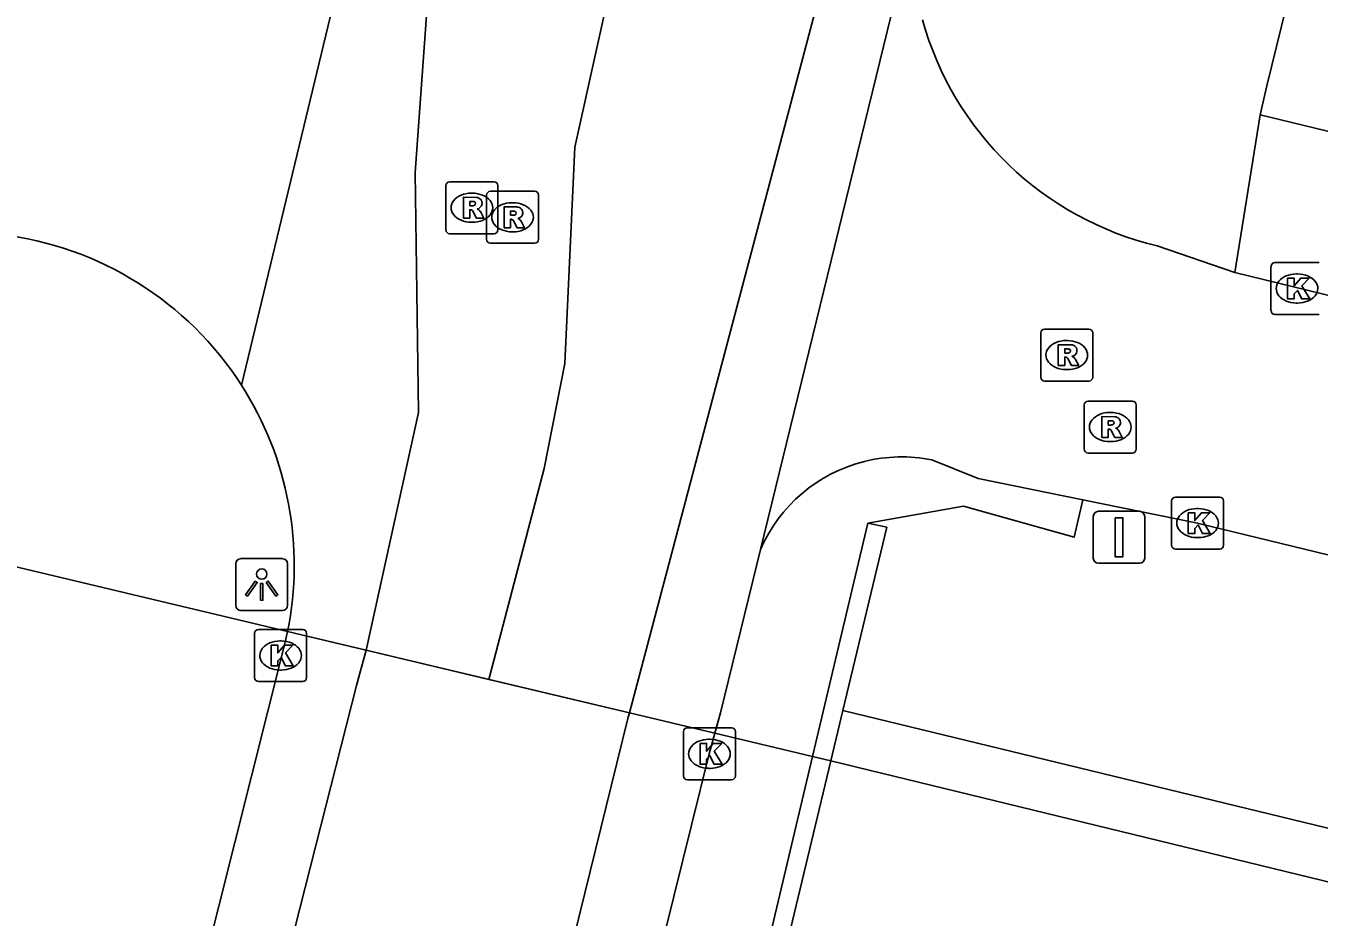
# Model space of a CAD drawing. Extents: x 162812 to 163818, y 381639 to 382470.
# Drawn here: x 163518.88 to 163543.78, y 382264.11 to 382281.26 of the extents above; entities that cross this region are included whole.
import ezdxf

# ---------------------------------------------------------------- set-up
doc = ezdxf.new("R2010")
doc.units = 0
for name, color, linetype in [('IMGEO_Dek', 7, 'Continuous'), ('IMGEO_Fietspad_gesloten', 7, 'Continuous'), ('IMGEO_Groenvoorziening', 7, 'Continuous'), ('IMGEO_Kolk', 7, 'Continuous'), ('IMGEO_Lichtpunt', 7, 'Continuous'), ('IMGEO_Muur', 7, 'Continuous'), ('IMGEO_Rijbaan_lokaal_gesloten', 7, 'Continuous'), ('IMGEO_Rijbaan_lokaal_open', 7, 'Continuous'), ('IMGEO_Rioolput', 7, 'Continuous'), ('IMGEO_Verkeersbordpaal', 7, 'Continuous'), ('IMGEO_Voetpad_open', 7, 'Continuous'), ('IMGEO_Waterloop', 7, 'Continuous')]:
    doc.layers.add(name, color=color, linetype=linetype)

msp = doc.modelspace()

# ---------------------------------------------------------------- linework, layer by layer
at = {"layer": 'IMGEO_Dek'}
msp.add_lwpolyline([(163534.382, 382267.115), (163534.028, 382267.199), (163532.149, 382267.647), (163530.502, 382268.038), (163525.785, 382269.162), (163523.921, 382269.606), (163517.501, 382271.135), (163517.192, 382271.209), (163515.373, 382263.837), (163515.722, 382263.757), (163522.089, 382262.29), (163523.726, 382261.913), (163528.706, 382260.766), (163530.338, 382260.39), (163532.31, 382259.936), (163532.644, 382259.859)], close=True, dxfattribs=at)
at = {"layer": 'IMGEO_Fietspad_gesloten'}
for points in [[(163532.149, 382267.647), (163532.257, 382268.041), (163533.026, 382271.182)], [(163522.089, 382262.29), (163522.284, 382263.066), (163523.856, 382269.321), (163523.921, 382269.606)], [(163525.433, 382269.246), (163523.921, 382269.606)], [(163532.149, 382267.647), (163530.502, 382268.038)], [(163532.149, 382267.647), (163530.502, 382268.038)], [(163530.338, 382260.39), (163532.04, 382267.252), (163532.149, 382267.647)]]:
    msp.add_lwpolyline(points, dxfattribs=at)
at = {"layer": 'IMGEO_Groenvoorziening'}
msp.add_lwpolyline([(163754.822, 382214.356), (163737.29, 382217.945), (163735.758, 382219.218), (163605.062, 382250.972), (163534.615, 382268.088)], dxfattribs=at)
at = {"layer": 'IMGEO_Kolk'}
for p, q in [((163542.855, 382275.781), (163542.855, 382276.633)), ((163542.93, 382276.707), (163543.782, 382276.707)), ((163543.343, 382276.487), (163543.368, 382276.487)), ((163543.366, 382275.927), (163543.341, 382275.927)), ((163543.782, 382275.707), (163542.93, 382275.707)), ((163541.017, 382272.192), (163541.869, 382272.192)), ((163540.942, 382271.266), (163540.942, 382272.118)), ((163541.43, 382271.972), (163541.455, 382271.972)), ((163541.943, 382272.118), (163541.943, 382271.266)), ((163541.453, 382271.412), (163541.428, 382271.412)), ((163541.869, 382271.192), (163541.017, 382271.192)), ((163523.363, 382269.644), (163524.215, 382269.644)), ((163523.288, 382268.718), (163523.288, 382269.57)), ((163523.776, 382269.424), (163523.801, 382269.424)), ((163524.289, 382269.57), (163524.289, 382268.718)), ((163523.799, 382268.864), (163523.774, 382268.864)), ((163524.215, 382268.644), (163523.363, 382268.644)), ((163531.544, 382266.826), (163531.544, 382267.678)), ((163531.619, 382267.752), (163532.471, 382267.752)), ((163532.545, 382267.678), (163532.545, 382266.826)), ((163532.032, 382267.532), (163532.057, 382267.532)), ((163532.055, 382266.972), (163532.03, 382266.972)), ((163532.471, 382266.752), (163531.619, 382266.752))]:
    msp.add_line(p, q, dxfattribs=at)
for points in [[(163542.855, 382275.781), (163542.855, 382276.633)], [(163542.93, 382276.707), (163543.782, 382276.707)], [(163543.176, 382276.407), (163543.299, 382276.407), (163543.299, 382276.256), (163543.429, 382276.407), (163543.593, 382276.407), (163543.447, 382276.256), (163543.6, 382276.007), (163543.448, 382276.007), (163543.363, 382276.171), (163543.299, 382276.104), (163543.299, 382276.007), (163543.176, 382276.007), (163543.176, 382276.407)], [(163543.782, 382275.707), (163542.93, 382275.707)], [(163541.017, 382272.192), (163541.869, 382272.192)], [(163540.942, 382271.266), (163540.942, 382272.118)], [(163541.263, 382271.892), (163541.386, 382271.892), (163541.386, 382271.741), (163541.516, 382271.892), (163541.68, 382271.892), (163541.534, 382271.741), (163541.687, 382271.492), (163541.535, 382271.492), (163541.45, 382271.656), (163541.386, 382271.589), (163541.386, 382271.492), (163541.263, 382271.492), (163541.263, 382271.892)], [(163541.943, 382272.118), (163541.943, 382271.266)], [(163541.869, 382271.192), (163541.017, 382271.192)], [(163523.363, 382269.644), (163524.215, 382269.644)], [(163523.288, 382268.718), (163523.288, 382269.57)], [(163524.289, 382269.57), (163524.289, 382268.718)], [(163523.609, 382269.344), (163523.732, 382269.344), (163523.732, 382269.193), (163523.862, 382269.344), (163524.026, 382269.344), (163523.88, 382269.193), (163524.033, 382268.944), (163523.881, 382268.944), (163523.796, 382269.108), (163523.732, 382269.041), (163523.732, 382268.944), (163523.609, 382268.944), (163523.609, 382269.344)], [(163524.215, 382268.644), (163523.363, 382268.644)], [(163531.544, 382266.826), (163531.544, 382267.678)], [(163531.619, 382267.752), (163532.471, 382267.752)], [(163532.545, 382267.678), (163532.545, 382266.826)], [(163531.865, 382267.452), (163531.988, 382267.452), (163531.988, 382267.301), (163532.118, 382267.452), (163532.282, 382267.452), (163532.136, 382267.301), (163532.289, 382267.052), (163532.137, 382267.052), (163532.052, 382267.216), (163531.988, 382267.149), (163531.988, 382267.052), (163531.865, 382267.052), (163531.865, 382267.452)], [(163532.471, 382266.752), (163531.619, 382266.752)]]:
    msp.add_lwpolyline(points, dxfattribs=at)
for centre, start, end in [((163542.932, 382276.631), 91.552, 178.448), ((163542.932, 382276.631), 91.552, 178.448), ((163542.932, 382275.783), 181.552, 268.448), ((163542.932, 382275.783), 181.552, 268.448), ((163541.019, 382272.116), 91.552, 178.448), ((163541.019, 382272.116), 91.552, 178.448), ((163541.867, 382272.116), 1.552, 88.448), ((163541.867, 382272.116), 1.552, 88.448), ((163541.019, 382271.268), 181.552, 268.448), ((163541.019, 382271.268), 181.552, 268.448), ((163541.867, 382271.268), 271.552, 358.448), ((163541.867, 382271.268), 271.552, 358.448), ((163523.365, 382269.568), 91.552, 178.448), ((163523.365, 382269.568), 91.552, 178.448), ((163524.213, 382269.568), 1.552, 88.448), ((163524.213, 382269.568), 1.552, 88.448), ((163523.365, 382268.72), 181.552, 268.448), ((163523.365, 382268.72), 181.552, 268.448), ((163524.213, 382268.72), 271.552, 358.448), ((163524.213, 382268.72), 271.552, 358.448), ((163531.621, 382267.676), 91.552, 178.448), ((163531.621, 382267.676), 91.552, 178.448), ((163532.469, 382267.676), 1.552, 88.448), ((163532.469, 382267.676), 1.552, 88.448), ((163531.621, 382266.828), 181.552, 268.448), ((163531.621, 382266.828), 181.552, 268.448), ((163532.469, 382266.828), 271.552, 358.448), ((163532.469, 382266.828), 271.552, 358.448)]:
    msp.add_arc(centre, 0.0765, start, end, dxfattribs=at)
for centre, major_axis, ratio, start_param, end_param in [((163543.342, 382276.207), (-0.387, 0.002), 0.722429, 4.712389, 7.853982), ((163543.367, 382276.207), (-0.39, 0.002), 0.717154, 1.570796, 4.712389), ((163541.429, 382271.692), (-0.387, 0.002), 0.722429, 4.712389, 7.853982), ((163541.454, 382271.692), (-0.39, 0.002), 0.717154, 1.570796, 4.712389), ((163523.775, 382269.144), (-0.387, 0.002), 0.722429, 4.712389, 7.853982), ((163523.8, 382269.144), (-0.39, 0.002), 0.717154, 1.570796, 4.712389), ((163532.031, 382267.252), (-0.387, 0.002), 0.722429, 4.712389, 7.853982), ((163532.056, 382267.252), (-0.39, 0.002), 0.717154, 1.570796, 4.712389)]:
    msp.add_ellipse(centre, major_axis=major_axis, ratio=ratio, start_param=start_param, end_param=end_param, dxfattribs=at)
at = {"layer": 'IMGEO_Lichtpunt'}
for p, q in [((163522.925, 382270.913), (163522.925, 382270.106)), ((163522.925, 382270.913), (163522.925, 382270.106)), ((163523.827, 382271.008), (163523.019, 382271.008)), ((163523.827, 382271.008), (163523.019, 382271.008)), ((163523.921, 382270.106), (163523.921, 382270.913)), ((163523.921, 382270.106), (163523.921, 382270.913)), ((163523.019, 382270.012), (163523.827, 382270.012)), ((163523.019, 382270.012), (163523.827, 382270.012))]:
    msp.add_line(p, q, dxfattribs=at)
for points in [[(163523.299, 382270.577), (163523.338, 382270.549), (163523.15, 382270.287), (163523.112, 382270.314), (163523.299, 382270.577)], [(163523.401, 382270.529), (163523.448, 382270.529), (163523.448, 382270.207), (163523.401, 382270.207), (163523.401, 382270.529)], [(163523.511, 382270.549), (163523.549, 382270.576), (163523.736, 382270.314), (163523.697, 382270.286), (163523.511, 382270.549)]]:
    msp.add_lwpolyline(points, dxfattribs=at)
msp.add_circle((163523.424, 382270.711), 0.0994, dxfattribs=at)
for centre, start, end in [((163523.019, 382270.913), 90, 180), ((163523.019, 382270.913), 90, 180), ((163523.827, 382270.913), 0, 90), ((163523.827, 382270.913), 0, 90), ((163523.019, 382270.106), 180, 270), ((163523.019, 382270.106), 180, 270), ((163523.827, 382270.106), 270, 0), ((163523.827, 382270.106), 270, 360)]:
    msp.add_arc(centre, 0.0946, start, end, dxfattribs=at)
at = {"layer": 'IMGEO_Muur'}
for points in [[(163534.028, 382267.199), (163535.091, 382271.692)], [(163535.091, 382271.692), (163535.459, 382271.612), (163534.615, 382268.088)], [(163534.615, 382268.088), (163534.382, 382267.115)], [(163532.31, 382259.936), (163534.028, 382267.199)], [(163532.31, 382259.936), (163532.644, 382259.859), (163534.382, 382267.115), (163534.028, 382267.199)], [(163534.382, 382267.115), (163534.028, 382267.199)]]:
    msp.add_lwpolyline(points, dxfattribs=at)
at = {"layer": 'IMGEO_Rijbaan_lokaal_gesloten'}
for points in [[(163527.797, 382268.683), (163528.862, 382272.745), (163529.26, 382274.761), (163529.452, 382278.926), (163529.894, 382280.923), (163531.411, 382287.771), (163535.887, 382306.253), (163539.103, 382319.531), (163541.062, 382326.702)], [(163535.943, 382320.168), (163535.247, 382317.325), (163526.606, 382281.551), (163526.376, 382278.443), (163526.44, 382273.819), (163525.433, 382269.246)], [(163530.502, 382268.038), (163534.889, 382284.603), (163535.567, 382286.764)], [(163525.558, 382284.817), (163523.035, 382274.346)], [(163523.921, 382269.606), (163525.433, 382269.246)], [(163525.433, 382269.246), (163525.25, 382268.564), (163523.567, 382261.95)], [(163530.502, 382268.038), (163527.797, 382268.683), (163525.433, 382269.246)], [(163525.433, 382269.246), (163527.797, 382268.683)], [(163527.797, 382268.683), (163530.502, 382268.038)], [(163528.706, 382260.766), (163530.476, 382267.934), (163530.502, 382268.038)]]:
    msp.add_lwpolyline(points, dxfattribs=at)
msp.add_arc((163517.645, 382270.886), 6.405, 348.4757, 32.6994, dxfattribs=at)
at = {"layer": 'IMGEO_Rijbaan_lokaal_open'}
for points in [[(163536.128, 382283.107), (163535.687, 382282.053), (163533.026, 382271.182)], [(163542.158, 382276.518), (163540.665, 382277.029)], [(163542.158, 382276.518), (163566.226, 382270.636)], [(163536.325, 382272.908), (163537.215, 382272.551), (163539.235, 382272.14)], [(163546.035, 382270.573), (163541.443, 382271.692), (163539.235, 382272.14)]]:
    msp.add_lwpolyline(points, dxfattribs=at)
for centre, radius, start, end in [((163542.086, 382283.028), 6.166, 195.4981, 256.6716), ((163517.646, 382270.888), 6.403, 32.6834, 83.3258), ((163535.741, 382270.029), 2.937, 78.5234, 104.0384), ((163535.746, 382270.002), 2.965, 104.0216, 156.5511)]:
    msp.add_arc(centre, radius, start, end, dxfattribs=at)
at = {"layer": 'IMGEO_Rioolput'}
for p, q in [((163526.969, 382277.336), (163526.969, 382278.188)), ((163527.044, 382278.262), (163527.896, 382278.262)), ((163527.97, 382278.188), (163527.97, 382277.336)), ((163527.457, 382278.042), (163527.482, 382278.042)), ((163527.752, 382277.152), (163527.752, 382278.004)), ((163527.827, 382278.078), (163528.679, 382278.078)), ((163528.753, 382278.004), (163528.753, 382277.152)), ((163528.24, 382277.858), (163528.265, 382277.858)), ((163527.48, 382277.482), (163527.455, 382277.482)), ((163527.896, 382277.262), (163527.044, 382277.262)), ((163528.263, 382277.298), (163528.238, 382277.298)), ((163528.679, 382277.078), (163527.827, 382277.078)), ((163538.498, 382275.426), (163539.35, 382275.426)), ((163538.423, 382274.5), (163538.423, 382275.352)), ((163538.911, 382275.206), (163538.936, 382275.206)), ((163539.424, 382275.352), (163539.424, 382274.5)), ((163538.934, 382274.646), (163538.909, 382274.646)), ((163539.35, 382274.426), (163538.498, 382274.426)), ((163539.26, 382273.115), (163539.26, 382273.967)), ((163539.335, 382274.041), (163540.187, 382274.041)), ((163540.261, 382273.967), (163540.261, 382273.115)), ((163539.748, 382273.821), (163539.773, 382273.821)), ((163539.771, 382273.261), (163539.746, 382273.261)), ((163540.187, 382273.041), (163539.335, 382273.041))]:
    msp.add_line(p, q, dxfattribs=at)
for points in [[(163526.969, 382277.336), (163526.969, 382278.188)], [(163527.044, 382278.262), (163527.896, 382278.262)], [(163527.97, 382278.188), (163527.97, 382277.336)], [(163527.558, 382277.96), (163527.306, 382277.962), (163527.306, 382277.562)], [(163527.484, 382277.881), (163527.43, 382277.881), (163527.43, 382277.8)], [(163527.752, 382277.152), (163527.752, 382278.004)], [(163527.827, 382278.078), (163528.679, 382278.078)], [(163528.753, 382278.004), (163528.753, 382277.152)], [(163527.306, 382277.562), (163527.43, 382277.562), (163527.43, 382277.724), (163527.441, 382277.724)], [(163527.43, 382277.8), (163527.482, 382277.8)], [(163527.488, 382277.695), (163527.559, 382277.562), (163527.699, 382277.562), (163527.634, 382277.688)], [(163528.341, 382277.776), (163528.089, 382277.778), (163528.089, 382277.378)], [(163528.267, 382277.697), (163528.213, 382277.697), (163528.213, 382277.616)], [(163528.213, 382277.616), (163528.265, 382277.616)], [(163528.089, 382277.378), (163528.213, 382277.378), (163528.213, 382277.54), (163528.224, 382277.54)], [(163528.271, 382277.511), (163528.342, 382277.378), (163528.482, 382277.378), (163528.417, 382277.504)], [(163527.896, 382277.262), (163527.044, 382277.262)], [(163528.679, 382277.078), (163527.827, 382277.078)], [(163538.498, 382275.426), (163539.35, 382275.426)], [(163538.423, 382274.5), (163538.423, 382275.352)], [(163539.012, 382275.124), (163538.76, 382275.126), (163538.76, 382274.726)], [(163539.424, 382275.352), (163539.424, 382274.5)], [(163538.76, 382274.726), (163538.884, 382274.726), (163538.884, 382274.888), (163538.895, 382274.888)], [(163538.938, 382275.045), (163538.884, 382275.045), (163538.884, 382274.964)], [(163538.884, 382274.964), (163538.936, 382274.964)], [(163538.942, 382274.859), (163539.013, 382274.726), (163539.153, 382274.726), (163539.088, 382274.852)], [(163539.35, 382274.426), (163538.498, 382274.426)], [(163539.26, 382273.115), (163539.26, 382273.967)], [(163539.335, 382274.041), (163540.187, 382274.041)], [(163540.261, 382273.967), (163540.261, 382273.115)], [(163539.849, 382273.739), (163539.597, 382273.741), (163539.597, 382273.341)], [(163539.775, 382273.66), (163539.721, 382273.66), (163539.721, 382273.579)], [(163539.597, 382273.341), (163539.721, 382273.341), (163539.721, 382273.503), (163539.732, 382273.503)], [(163539.721, 382273.579), (163539.773, 382273.579)], [(163539.779, 382273.474), (163539.85, 382273.341), (163539.99, 382273.341), (163539.925, 382273.467)], [(163540.187, 382273.041), (163539.335, 382273.041)]]:
    msp.add_lwpolyline(points, dxfattribs=at)
for centre, radius, start, end in [((163527.046, 382278.186), 0.0765, 91.552, 178.448), ((163527.046, 382278.186), 0.0765, 91.552, 178.448), ((163527.894, 382278.186), 0.0765, 1.552, 88.448), ((163527.894, 382278.186), 0.0765, 1.552, 88.448), ((163527.49, 382277.785), 0.0964, 77.0061, 93.1865), ((163527.504, 382277.842), 0.0378, 276.6634, 79.6772), ((163527.557, 382277.85), 0.109, 350.3612, 89.416), ((163527.829, 382278.002), 0.0765, 91.552, 178.448), ((163527.829, 382278.002), 0.0765, 91.552, 178.448), ((163528.677, 382278.002), 0.0765, 1.552, 88.448), ((163528.677, 382278.002), 0.0765, 1.552, 88.448), ((163527.44, 382277.671), 0.0533, 26.0293, 88.6989), ((163527.466, 382277.989), 0.19, 274.7715, 282.9687), ((163527.555, 382277.85), 0.112, 277.5842, 350.9817), ((163527.539, 382277.635), 0.108, 29.5134, 73.7905), ((163528.249, 382277.805), 0.19, 274.7715, 282.9687), ((163528.273, 382277.601), 0.0964, 77.0061, 93.1865), ((163528.287, 382277.658), 0.0378, 276.6634, 79.6772), ((163528.34, 382277.666), 0.109, 350.3612, 89.416), ((163528.338, 382277.666), 0.112, 277.5842, 350.9817), ((163528.223, 382277.487), 0.0533, 26.0293, 88.6989), ((163528.322, 382277.451), 0.108, 29.5134, 73.7905), ((163527.046, 382277.338), 0.0765, 181.552, 268.448), ((163527.046, 382277.338), 0.0765, 181.552, 268.448), ((163527.829, 382277.154), 0.0765, 181.552, 268.448), ((163527.829, 382277.154), 0.0765, 181.552, 268.448), ((163527.894, 382277.338), 0.0765, 271.552, 358.448), ((163527.894, 382277.338), 0.0765, 271.552, 358.448), ((163528.677, 382277.154), 0.0765, 271.552, 358.448), ((163528.677, 382277.154), 0.0765, 271.552, 358.448), ((163538.5, 382275.35), 0.0765, 91.552, 178.448), ((163538.5, 382275.35), 0.0765, 91.552, 178.448), ((163539.348, 382275.35), 0.0765, 1.552, 88.448), ((163539.348, 382275.35), 0.0765, 1.552, 88.448), ((163539.011, 382275.014), 0.109, 350.3612, 89.416), ((163538.894, 382274.835), 0.0533, 26.0293, 88.6989), ((163538.92, 382275.153), 0.19, 274.7715, 282.9687), ((163538.944, 382274.949), 0.0964, 77.0061, 93.1865), ((163538.958, 382275.006), 0.0378, 276.6634, 79.6772), ((163539.009, 382275.014), 0.112, 277.5842, 350.9817), ((163538.993, 382274.799), 0.108, 29.5134, 73.7905), ((163538.5, 382274.502), 0.0765, 181.552, 268.448), ((163538.5, 382274.502), 0.0765, 181.552, 268.448), ((163539.348, 382274.502), 0.0765, 271.552, 358.448), ((163539.348, 382274.502), 0.0765, 271.552, 358.448), ((163539.337, 382273.965), 0.0765, 91.552, 178.448), ((163539.337, 382273.965), 0.0765, 91.552, 178.448), ((163540.185, 382273.965), 0.0765, 1.552, 88.448), ((163540.185, 382273.965), 0.0765, 1.552, 88.448), ((163539.781, 382273.564), 0.0964, 77.0061, 93.1865), ((163539.795, 382273.621), 0.0378, 276.6634, 79.6772), ((163539.848, 382273.629), 0.109, 350.3612, 89.416), ((163539.731, 382273.45), 0.0533, 26.0293, 88.6989), ((163539.757, 382273.768), 0.19, 274.7715, 282.9687), ((163539.846, 382273.629), 0.112, 277.5842, 350.9817), ((163539.83, 382273.414), 0.108, 29.5134, 73.7905), ((163539.337, 382273.117), 0.0765, 181.552, 268.448), ((163539.337, 382273.117), 0.0765, 181.552, 268.448), ((163540.185, 382273.117), 0.0765, 271.552, 358.448), ((163540.185, 382273.117), 0.0765, 271.552, 358.448)]:
    msp.add_arc(centre, radius, start, end, dxfattribs=at)
for centre, major_axis, ratio, start_param, end_param in [((163527.456, 382277.762), (-0.387, 0.002), 0.722429, 4.712389, 7.853982), ((163527.481, 382277.762), (-0.39, 0.002), 0.717154, 1.570796, 4.712389), ((163528.239, 382277.578), (-0.387, 0.002), 0.722429, 4.712389, 7.853982), ((163528.264, 382277.578), (-0.39, 0.002), 0.717154, 1.570796, 4.712389), ((163538.91, 382274.926), (-0.387, 0.002), 0.722429, 4.712389, 7.853982), ((163538.935, 382274.926), (-0.39, 0.002), 0.717154, 1.570796, 4.712389), ((163539.747, 382273.541), (-0.387, 0.002), 0.722429, 4.712389, 7.853982), ((163539.772, 382273.541), (-0.39, 0.002), 0.717154, 1.570796, 4.712389)]:
    msp.add_ellipse(centre, major_axis=major_axis, ratio=ratio, start_param=start_param, end_param=end_param, dxfattribs=at)
at = {"layer": 'IMGEO_Verkeersbordpaal'}
for p, q in [((163539.534, 382271.92), (163540.324, 382271.92)), ((163540.324, 382271.92), (163539.534, 382271.92)), ((163539.434, 382271.02), (163539.434, 382271.82)), ((163539.434, 382271.82), (163539.434, 382271.02)), ((163540.424, 382271.82), (163540.424, 382271.02)), ((163540.424, 382271.02), (163540.424, 382271.82)), ((163540.324, 382270.92), (163539.534, 382270.92)), ((163539.534, 382270.92), (163540.324, 382270.92))]:
    msp.add_line(p, q, dxfattribs=at)
msp.add_lwpolyline([(163539.854, 382271.795), (163540.004, 382271.795), (163540.004, 382271.045), (163539.854, 382271.045), (163539.854, 382271.795)], dxfattribs=at)
for centre, start, end in [((163539.534, 382271.82), 90, 180), ((163539.534, 382271.82), 90, 180), ((163540.324, 382271.82), 0, 90), ((163540.324, 382271.82), 360, 90), ((163539.534, 382271.02), 180, 270), ((163539.534, 382271.02), 180, 270), ((163540.324, 382271.02), 270, 0), ((163540.324, 382271.02), 270, 0)]:
    msp.add_arc(centre, 0.1, start, end, dxfattribs=at)
at = {"layer": 'IMGEO_Voetpad_open'}
for points in [[(163550.901, 382313.157), (163542.775, 382280.105), (163542.645, 382279.547)], [(163542.645, 382279.547), (163542.158, 382276.518)], [(163565.794, 382273.941), (163542.645, 382279.547)], [(163539.235, 382272.14), (163539.063, 382271.42), (163536.938, 382272.02), (163535.091, 382271.692)], [(163523.921, 382269.606), (163517.501, 382271.135)], [(163523.921, 382269.606), (163517.501, 382271.135)], [(163534.028, 382267.199), (163532.149, 382267.647)], [(163534.028, 382267.199), (163532.149, 382267.647)]]:
    msp.add_lwpolyline(points, dxfattribs=at)
at = {"layer": 'IMGEO_Waterloop'}
msp.add_lwpolyline([(163534.382, 382267.115), (163604.826, 382250), (163735.297, 382218.301), (163736.84, 382217.018), (163753.889, 382213.389), (163754.414, 382211.872), (163753.463, 382207.948), (163752.376, 382206.925), (163744.959, 382209.214), (163741.748, 382209.048), (163709.777, 382216.824), (163708.291, 382216.353), (163708.138, 382216.388), (163708.092, 382216.197)], dxfattribs=at)

doc.saveas('drawing.dxf')
